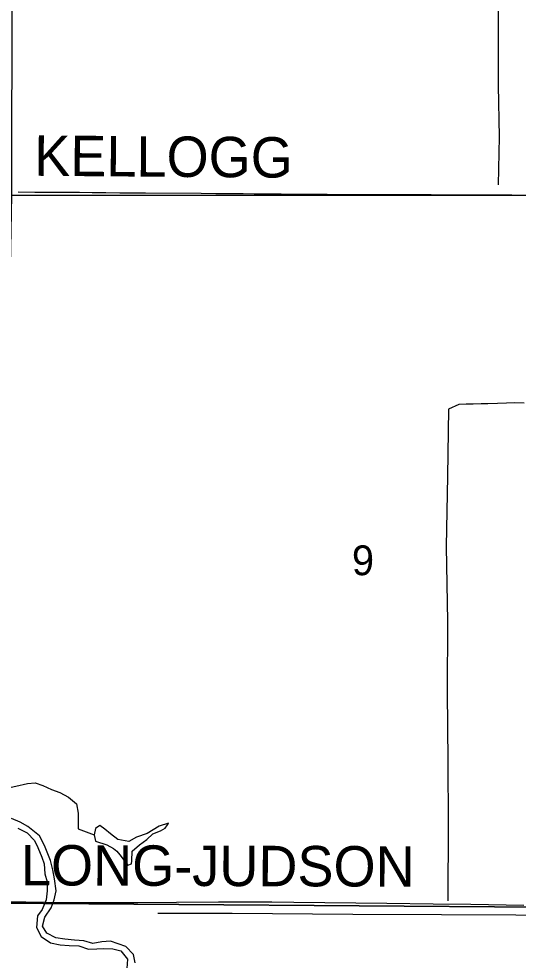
# Model space of a CAD drawing. Extents: x 1443599 to 1910620, y 1028088 to 1361369.
# Drawn here: x 1599542 to 1603245, y 1241283 to 1248270 of the extents above; entities that cross this region are included whole.
import ezdxf

# ---------------------------------------------------------------- set-up
doc = ezdxf.new("R2010")
doc.units = 0
for name, color, linetype in [('GM_X_County_Road', 7, 'Continuous'), ('GM_X_County_Road_Text', 7, 'Continuous'), ('GM_X_Minor_Lake', 7, 'Continuous'), ('GM_X_Minor_River', 7, 'Continuous'), ('GM_X_Section', 7, 'Continuous'), ('GM_X_Section_Text', 7, 'Continuous'), ('GM_X_Township_Road', 7, 'Continuous'), ('GM_X_Township_Road_Text', 7, 'Continuous')]:
    doc.layers.add(name, color=color, linetype=linetype)

msp = doc.modelspace()

# ---------------------------------------------------------------- linework, layer by layer
at = {"layer": 'GM_X_County_Road'}
msp.add_lwpolyline([(1599537.8, 1246985.9), (1599659.3, 1246984.4), (1599774.2, 1246984.3), (1599885.7, 1246983.9), (1599990.8, 1246982.6), (1600086, 1246982.3), (1600187.7, 1246982.1), (1600289.4, 1246979.6), (1600479.9, 1246978.8), (1600893.5, 1246976), (1601001.8, 1246974.6), (1601106.9, 1246973.9), (1601205.3, 1246973), (1601287.4, 1246972.4), (1601372.8, 1246972.3), (1601487.6, 1246971.6), (1601710.9, 1246968.9), (1601829, 1246968.7), (1602035.8, 1246967.3), (1602144.2, 1246967.4), (1602282, 1246965.9), (1602416.6, 1246965.8), (1602600.4, 1246965.4), (1602685.8, 1246964.4), (1602794.1, 1246963.9), (1602877.6, 1246963.6), (1602991.1, 1246963.3), (1603197.8, 1246963.3), (1603375.1, 1246961.7)], dxfattribs=at)
at = {"layer": 'GM_X_Minor_Lake'}
msp.add_line((1600243.8, 1242112.9), (1600269.1, 1242091.9), dxfattribs=at)
msp.add_lwpolyline([(1600269.1, 1242091.9), (1600290.2, 1242065), (1600322.9, 1242023.7), (1600349.7, 1241988.5), (1600376.1, 1241997.6), (1600378.9, 1242021.6), (1600381.5, 1242091.8), (1600437.4, 1242139.9), (1600490.9, 1242178.1), (1600536.5, 1242220.5), (1600591.5, 1242242.6), (1600626.3, 1242263.4), (1600645.3, 1242288.8), (1600651.7, 1242300.6), (1600582.8, 1242279.1), (1600492.5, 1242224.2), (1600415.3, 1242196.9), (1600358, 1242164.9), (1600276.2, 1242177.9), (1600221.6, 1242220.1), (1600178.8, 1242255.8), (1600141.6, 1242283.3), (1600110.7, 1242260.4), (1600099, 1242212.6), (1600109.3, 1242166.1), (1600194.6, 1242138.8), (1600243.8, 1242112.9)], dxfattribs=at)
at = {"layer": 'GM_X_Minor_River'}
for points in [[(1603117.3, 1249384.8), (1603118, 1249071.9), (1603101.5, 1248667.3), (1603096.4, 1248248.1), (1603095.4, 1247774.7), (1603103.8, 1247395.2), (1603096.9, 1247038.3)], [(1603289.3, 1245417.7), (1603215.2, 1245420.4), (1603158.9, 1245418.6), (1603092.6, 1245415), (1603020.3, 1245411.7), (1602970.1, 1245411.6), (1602911.9, 1245409.8), (1602857.8, 1245409.8), (1602805.5, 1245407.8), (1602727.1, 1245374.3)], [(1602727.1, 1245374.3), (1602720.2, 1244875.1), (1602711.4, 1244353.6), (1602719.5, 1243797.3), (1602718.7, 1243273.5), (1602722.3, 1242761.5), (1602725.4, 1242291.7), (1602723, 1241723.7)], [(1598941.4, 1242334.1), (1599024.6, 1242400.8), (1599094, 1242432.4), (1599157.3, 1242464.2), (1599224.4, 1242489.8), (1599291.4, 1242513.4), (1599344.1, 1242527.5), (1599408.9, 1242545.2), (1599461.7, 1242563.4), (1599518.3, 1242575.3), (1599605.2, 1242594.2), (1599661.6, 1242600.1), (1599719.1, 1242580), (1599784.2, 1242549.5), (1599845.5, 1242527.1), (1599910.5, 1242492.6), (1599968.9, 1242444.3), (1599982.4, 1242373.5), (1599982.1, 1242309.3), (1599982.3, 1242259.1), (1600099, 1242212.6)], [(1599775.3, 1242023.8), (1599731.1, 1242133.8), (1599695.6, 1242205.4), (1599607.9, 1242275.1), (1599551.9, 1242308.2), (1599487.6, 1242335.6)], [(1599533.2, 1242263.6), (1599604.1, 1242228.9), (1599658.2, 1242170.7), (1599682.4, 1242119.6), (1599712, 1242048.2), (1599728.2, 1241997.4), (1599735.6, 1241924.9), (1599751.5, 1241864.1), (1599751.1, 1241797.8), (1599744.7, 1241731.8), (1599714, 1241658.7), (1599680.7, 1241613.4), (1599673.1, 1241525.7), (1599706.8, 1241458.2), (1599777.4, 1241413.4), (1599847, 1241396.8), (1599915, 1241392.3), (1599987.1, 1241389.6), (1600058.4, 1241364.9), (1600120.8, 1241368.6), (1600173, 1241370.7), (1600239.1, 1241368.3), (1600297.4, 1241352.3), (1600348.6, 1241289.9), (1600342.1, 1241221.9)], [(1600403.8, 1241263.8), (1600392, 1241326.5), (1600334.3, 1241384.1), (1600221.1, 1241425.1), (1600156.7, 1241419.5), (1600090.1, 1241407.9), (1600024.6, 1241426.4), (1599954.5, 1241431), (1599882.6, 1241439.6), (1599816.7, 1241448.1), (1599749.8, 1241482.7), (1599717.6, 1241536.1), (1599734, 1241601.7), (1599780.7, 1241672.3), (1599802.9, 1241731.7), (1599817.3, 1241797.4), (1599806.5, 1241888.1), (1599792.8, 1241954.9), (1599775.3, 1242023.8)], [(1604688.8, 1241613.5), (1604087.1, 1241614.2), (1603226.7, 1241616.5), (1602675.1, 1241619.1), (1602019.4, 1241623.5), (1601123, 1241628.7), (1600571.5, 1241631)]]:
    msp.add_lwpolyline(points, dxfattribs=at)
at = {"layer": 'GM_X_Section'}
for points in [[(1599493.6, 1250097.4), (1600095.1, 1250318.8), (1600716.2, 1250239.8), (1601607.4, 1250713.1), (1602976.1, 1251277.5), (1603947.1, 1251597.6), (1604416.2, 1251658.8), (1604723.4, 1251596.3), (1604740.3, 1246960.2), (1599490.2, 1246962.2)], [(1599490.2, 1246962.2), (1604740.3, 1246960.2), (1604739.5, 1241668.1), (1599388.1, 1241707.7)], [(1604739.5, 1241668.1), (1604680, 1236367.4), (1599351.1, 1236398.2), (1599388.1, 1241707.7)]]:
    msp.add_lwpolyline(points, close=True, dxfattribs=at)
at = {"layer": 'GM_X_Township_Road'}
msp.add_lwpolyline([(1599444.7, 1241717.7), (1599592.3, 1241715.7), (1599738.6, 1241714), (1599936.1, 1241711.8), (1600059.1, 1241711.1), (1600104.9, 1241711.3), (1600120.4, 1241711.3), (1600184, 1241711.3), (1600216.2, 1241711.3), (1600298.9, 1241711.2), (1600423.9, 1241712.5), (1600711.4, 1241714.9), (1601023.2, 1241715.5), (1601236.4, 1241716.8), (1601416.8, 1241715.7), (1601580.8, 1241714.2), (1602269.6, 1241706.6), (1602614.1, 1241701.9), (1602892.9, 1241698.1), (1603286.5, 1241691.6)], dxfattribs=at)

# ---------------------------------------------------------------- texts
at = {"layer": 'GM_X_County_Road_Text'}
msp.add_text('KELLOGG', height=300, rotation=359.56456, dxfattribs=at).set_placement((1599654.8, 1247105.3))
at = {"layer": 'GM_X_Section_Text'}
msp.add_text('9', height=221, rotation=0.00001, dxfattribs=at).set_placement((1602011.7, 1244140.8))
at = {"layer": 'GM_X_Township_Road_Text'}
msp.add_text('LONG-JUDSON', height=300, rotation=359.80259, dxfattribs=at).set_placement((1599556.7, 1241838.7))

doc.saveas('drawing.dxf')
